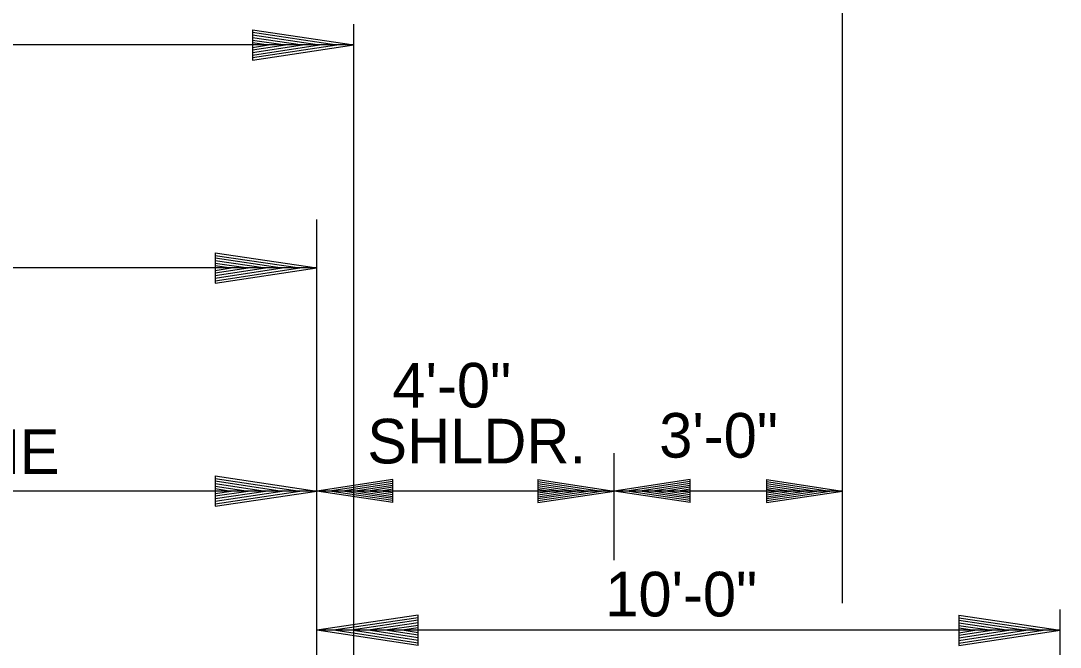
# Model space of a CAD drawing. Extents: x 1671357 to 13005564, y 567358 to 14261451.
# Drawn here: x 12758463.8 to 12758477.78, y 14259930.53 to 14259938.95 of the extents above; entities that cross this region are included whole.
import ezdxf

# ---------------------------------------------------------------- set-up
doc = ezdxf.new("R2010")
doc.units = 0
doc.layers.add('Default', color=7, linetype='Continuous')
doc.layers.add('R_Draft', color=7, linetype='Continuous')

msp = doc.modelspace()

# ---------------------------------------------------------------- linework, layer by layer
at = {"layer": 'Default'}
for p, q in [((12758474.855, 14259931.118), (12758474.855, 14259942.015)), ((12758468.282, 14259928.467), (12758468.282, 14259938.908)), ((12758468.282, 14259938.629), (12758445.28, 14259938.629)), ((12758467.782, 14259928.467), (12758467.782, 14259936.281)), ((12758467.782, 14259935.629), (12758445.78, 14259935.629)), ((12758471.782, 14259931.7), (12758471.782, 14259933.136)), ((12758467.782, 14259932.629), (12758456.781, 14259932.629)), ((12758471.782, 14259932.629), (12758467.782, 14259932.629)), ((12758477.783, 14259926.861), (12758477.783, 14259931.035)), ((12758477.783, 14259930.755), (12758467.782, 14259930.755))]:
    msp.add_line(p, q, dxfattribs=at)
at = {"layer": 'R_Draft'}
for p, q in [((12758466.917, 14259938.834), (12758468.282, 14259938.629)), ((12758466.917, 14259938.834), (12758466.917, 14259938.424)), ((12758466.917, 14259938.8), (12758468.054, 14259938.629)), ((12758466.917, 14259938.765), (12758467.819, 14259938.629)), ((12758466.917, 14259938.731), (12758467.592, 14259938.629)), ((12758466.917, 14259938.695), (12758467.36, 14259938.629)), ((12758466.917, 14259938.661), (12758467.132, 14259938.629)), ((12758466.917, 14259938.424), (12758468.282, 14259938.629)), ((12758466.917, 14259938.562), (12758467.36, 14259938.629)), ((12758466.917, 14259938.493), (12758467.819, 14259938.629)), ((12758466.917, 14259938.459), (12758468.054, 14259938.629)), ((12758466.917, 14259938.528), (12758467.592, 14259938.629)), ((12758466.917, 14259938.597), (12758467.132, 14259938.629)), ((12758466.417, 14259935.833), (12758467.782, 14259935.629)), ((12758466.417, 14259935.833), (12758466.417, 14259935.424)), ((12758466.417, 14259935.799), (12758467.554, 14259935.629)), ((12758466.417, 14259935.765), (12758467.319, 14259935.629)), ((12758466.417, 14259935.73), (12758467.092, 14259935.629)), ((12758466.417, 14259935.695), (12758466.86, 14259935.629)), ((12758466.417, 14259935.661), (12758466.632, 14259935.629)), ((12758466.417, 14259935.424), (12758467.782, 14259935.629)), ((12758466.417, 14259935.562), (12758466.86, 14259935.629)), ((12758466.417, 14259935.493), (12758467.319, 14259935.629)), ((12758466.417, 14259935.458), (12758467.554, 14259935.629)), ((12758466.417, 14259935.527), (12758467.092, 14259935.629)), ((12758466.417, 14259935.597), (12758466.632, 14259935.629)), ((12758466.417, 14259932.833), (12758467.782, 14259932.629)), ((12758466.417, 14259932.833), (12758466.417, 14259932.424)), ((12758466.417, 14259932.799), (12758467.554, 14259932.629)), ((12758466.417, 14259932.764), (12758467.319, 14259932.629)), ((12758466.417, 14259932.73), (12758467.092, 14259932.629)), ((12758466.417, 14259932.695), (12758466.86, 14259932.629)), ((12758468.806, 14259932.782), (12758467.782, 14259932.629)), ((12758468.806, 14259932.757), (12758467.953, 14259932.629)), ((12758468.806, 14259932.73), (12758468.129, 14259932.629)), ((12758468.806, 14259932.705), (12758468.299, 14259932.629)), ((12758468.806, 14259932.475), (12758468.806, 14259932.782)), ((12758470.758, 14259932.782), (12758471.782, 14259932.629)), ((12758470.758, 14259932.782), (12758470.758, 14259932.475)), ((12758470.758, 14259932.757), (12758471.611, 14259932.629)), ((12758470.758, 14259932.73), (12758471.435, 14259932.629)), ((12758470.758, 14259932.705), (12758471.265, 14259932.629)), ((12758472.806, 14259932.782), (12758471.782, 14259932.629)), ((12758472.806, 14259932.757), (12758471.953, 14259932.629)), ((12758472.806, 14259932.73), (12758472.129, 14259932.629)), ((12758472.806, 14259932.705), (12758472.3, 14259932.629)), ((12758472.806, 14259932.475), (12758472.806, 14259932.782)), ((12758473.831, 14259932.782), (12758474.855, 14259932.629)), ((12758473.831, 14259932.782), (12758473.831, 14259932.475)), ((12758473.831, 14259932.757), (12758474.684, 14259932.629)), ((12758473.831, 14259932.73), (12758474.508, 14259932.629)), ((12758473.831, 14259932.705), (12758474.338, 14259932.629)), ((12758466.417, 14259932.661), (12758466.632, 14259932.629)), ((12758466.417, 14259932.424), (12758467.782, 14259932.629)), ((12758466.417, 14259932.562), (12758466.86, 14259932.629)), ((12758466.417, 14259932.493), (12758467.319, 14259932.629)), ((12758466.417, 14259932.458), (12758467.554, 14259932.629)), ((12758466.417, 14259932.527), (12758467.092, 14259932.629)), ((12758466.417, 14259932.597), (12758466.632, 14259932.629)), ((12758468.806, 14259932.475), (12758467.782, 14259932.629)), ((12758468.806, 14259932.501), (12758467.953, 14259932.629)), ((12758468.806, 14259932.527), (12758468.129, 14259932.629)), ((12758468.806, 14259932.552), (12758468.299, 14259932.629)), ((12758468.806, 14259932.679), (12758468.473, 14259932.629)), ((12758468.806, 14259932.579), (12758468.473, 14259932.629)), ((12758468.806, 14259932.653), (12758468.644, 14259932.629)), ((12758468.806, 14259932.605), (12758468.644, 14259932.629)), ((12758470.758, 14259932.678), (12758471.091, 14259932.629)), ((12758470.758, 14259932.653), (12758470.92, 14259932.629)), ((12758470.758, 14259932.475), (12758471.782, 14259932.629)), ((12758470.758, 14259932.578), (12758471.091, 14259932.629)), ((12758470.758, 14259932.527), (12758471.435, 14259932.629)), ((12758470.758, 14259932.501), (12758471.611, 14259932.629)), ((12758470.758, 14259932.552), (12758471.265, 14259932.629)), ((12758470.758, 14259932.605), (12758470.92, 14259932.629)), ((12758474.855, 14259932.629), (12758471.782, 14259932.629)), ((12758472.806, 14259932.475), (12758471.782, 14259932.629)), ((12758472.806, 14259932.501), (12758471.953, 14259932.629)), ((12758472.806, 14259932.527), (12758472.129, 14259932.629)), ((12758472.806, 14259932.552), (12758472.3, 14259932.629)), ((12758472.806, 14259932.679), (12758472.473, 14259932.629)), ((12758472.806, 14259932.579), (12758472.473, 14259932.629)), ((12758472.806, 14259932.653), (12758472.644, 14259932.629)), ((12758472.806, 14259932.605), (12758472.644, 14259932.629)), ((12758473.831, 14259932.678), (12758474.164, 14259932.629)), ((12758473.831, 14259932.653), (12758473.993, 14259932.629)), ((12758473.831, 14259932.475), (12758474.855, 14259932.629)), ((12758473.831, 14259932.578), (12758474.164, 14259932.629)), ((12758473.831, 14259932.527), (12758474.508, 14259932.629)), ((12758473.831, 14259932.501), (12758474.684, 14259932.629)), ((12758473.831, 14259932.552), (12758474.338, 14259932.629)), ((12758473.831, 14259932.605), (12758473.993, 14259932.629)), ((12758469.147, 14259930.96), (12758467.782, 14259930.755)), ((12758469.147, 14259930.925), (12758468.01, 14259930.755)), ((12758469.147, 14259930.891), (12758468.244, 14259930.755)), ((12758469.147, 14259930.55), (12758469.147, 14259930.96)), ((12758476.418, 14259930.959), (12758477.783, 14259930.755)), ((12758476.418, 14259930.959), (12758476.418, 14259930.55)), ((12758476.418, 14259930.925), (12758477.555, 14259930.755)), ((12758476.418, 14259930.891), (12758477.32, 14259930.755)), ((12758469.147, 14259930.55), (12758467.782, 14259930.755)), ((12758469.147, 14259930.584), (12758468.01, 14259930.755)), ((12758469.147, 14259930.619), (12758468.244, 14259930.755)), ((12758469.147, 14259930.856), (12758468.472, 14259930.755)), ((12758469.147, 14259930.653), (12758468.472, 14259930.755)), ((12758469.147, 14259930.822), (12758468.703, 14259930.755)), ((12758469.147, 14259930.689), (12758468.703, 14259930.755)), ((12758469.147, 14259930.787), (12758468.931, 14259930.755)), ((12758469.147, 14259930.723), (12758468.931, 14259930.755)), ((12758476.418, 14259930.856), (12758477.093, 14259930.755)), ((12758476.418, 14259930.821), (12758476.861, 14259930.755)), ((12758476.418, 14259930.787), (12758476.633, 14259930.755)), ((12758476.418, 14259930.55), (12758477.783, 14259930.755)), ((12758476.418, 14259930.688), (12758476.861, 14259930.755)), ((12758476.418, 14259930.619), (12758477.32, 14259930.755)), ((12758476.418, 14259930.584), (12758477.555, 14259930.755)), ((12758476.418, 14259930.653), (12758477.093, 14259930.755)), ((12758476.418, 14259930.723), (12758476.633, 14259930.755))]:
    msp.add_line(p, q, dxfattribs=at)

# ---------------------------------------------------------------- texts
for s, height, p in [('4\'-0"', 0.6001, (12758468.8, 14259933.752)), ('3\'-0"', 0.6001, (12758472.389, 14259933.078)), ('SHLDR.', 0.6001, (12758468.462, 14259933)), ('10\'-0" LANE', 0.60006, (12758459.959, 14259932.858)), ('10\'-0"', 0.6001, (12758471.663, 14259930.942))]:
    msp.add_text(s, height=height, dxfattribs=at).set_placement(p)

doc.saveas('drawing.dxf')
